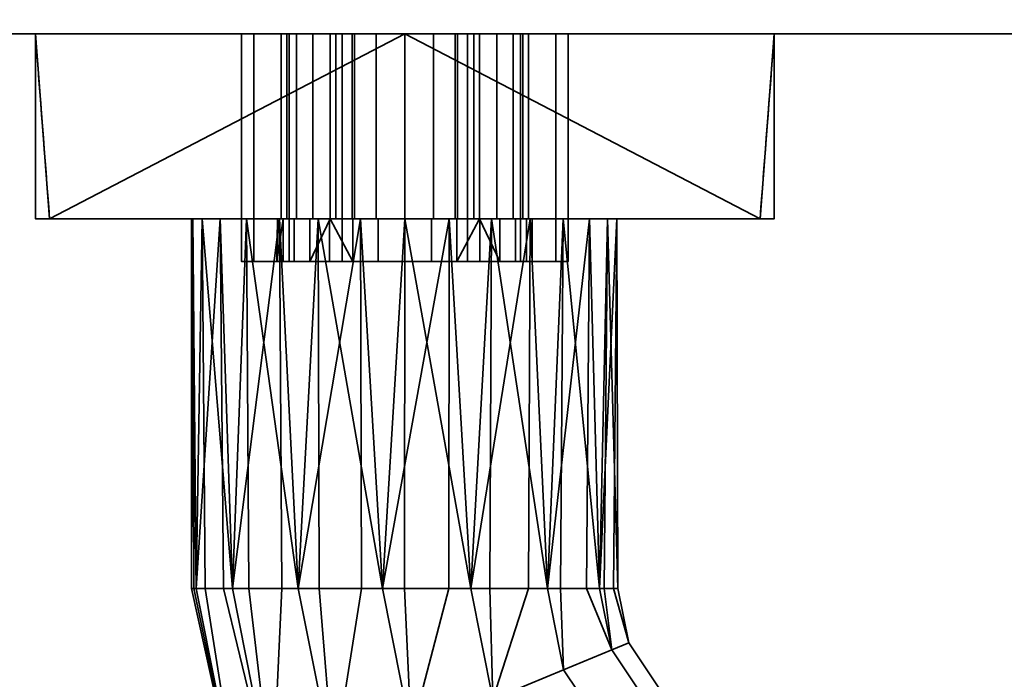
# Model space of a CAD drawing. Header units: millimetres. Extents: x -603 to 3703, y -121 to 193.
# Tile 327 of 656: x 1057 to 1126, y -95 to -49. Entities that reach past the tile are written whole.
import ezdxf

# ---------------------------------------------------------------- set-up
doc = ezdxf.new("R2010")
doc.units = ezdxf.units.MM
doc.layers.add('152', color=7, linetype='Continuous', true_color=0xffffff)

# ---------------------------------------------------------------- blocks, each defined once
blk = doc.blocks.new('UG_SURFACE_061')
at = {"layer": '152', "color": 35, "linetype": 'Continuous', "lineweight": 35}
for points in [[(1984, -50, 2032), (1984, -34, 2032), (1016, -34, 2032), (1016, -50, 2032)], [(1016, -50, 2), (1016, -48), (1984, -48), (1984, -50, 2)], [(1016, -50, 2032), (1058, -50, 1523.5), (1084, -50, 1527)], [(1016, -50, 2032), (1016, -50, 2), (1058, -50, 1385.5), (1058, -50, 1523.5)], [(1016, -50, 2), (1058, -50, 936.5), (1058, -50, 1171.5)], [(1084, -50, 1527), (1110, -50, 1523.5), (1984, -50, 2032), (1016, -50, 2032)], [(1016, -50, 2), (1084, -50, 933), (1058, -50, 936.5)], [(1058, -50, 1171.5), (1058, -50, 1385.5), (1016, -50, 2)], [(1110, -50, 936.5), (1084, -50, 933), (1016, -50, 2), (1984, -50, 2)], [(1058, -50, 1171.5), (1084, -50, 1175), (1084, -50, 1382), (1058, -50, 1385.5)], [(1084, -50, 1527), (1058, -50, 1523.5), (1059, -63, 1522.734)], [(1058, -50, 1523.5), (1058, -50, 1385.5), (1059, -63, 1386.266), (1059, -63, 1522.734)], [(1059, -63, 1386.266), (1058, -50, 1385.5), (1084, -50, 1382)], [(1084, -50, 933), (1084, -63, 933), (1058, -63, 936.5), (1058, -50, 936.5)], [(1058, -50, 936.5), (1058, -63, 936.5), (1058, -63, 1171.5), (1058, -50, 1171.5)], [(1058, -50, 1171.5), (1058, -63, 1171.5), (1084, -63, 1175), (1084, -50, 1175)], [(1059, -63, 1522.734), (1084, -63, 1526), (1084, -50, 1527)], [(1084, -50, 1382), (1084, -63, 1383), (1059, -63, 1386.266)], [(1072.5, -50, 1443.5), (1072.5, -63, 1443.5), (1072.5, -63, 1422.5), (1072.5, -50, 1422.5)], [(1072.5, -50, 1422.5), (1072.5, -63, 1422.5), (1073.375, -63, 1418.099), (1073.375, -50, 1418.099)], [(1073.375, -50, 1447.901), (1073.375, -63, 1447.901), (1072.5, -63, 1443.5), (1072.5, -50, 1443.5)], [(1072.5, -50, 1443.5), (1094.625, -50, 1447.901), (1092.132, -50, 1451.632), (1088.401, -50, 1454.125)], [(1072.5, -50, 1443.5), (1084, -50, 1455), (1079.599, -50, 1454.125)], [(1072.5, -50, 1443.5), (1095.5, -50, 1443.5), (1094.625, -50, 1447.901)], [(1088.401, -50, 1454.125), (1084, -50, 1455), (1072.5, -50, 1443.5)], [(1079.599, -50, 1454.125), (1075.868, -50, 1451.632), (1073.375, -50, 1447.901), (1072.5, -50, 1443.5)], [(1095.5, -50, 1422.5), (1072.5, -50, 1422.5), (1073.375, -50, 1418.099)], [(1072.5, -50, 1443.5), (1072.5, -50, 1422.5), (1095.5, -50, 1422.5), (1095.5, -50, 1443.5)], [(1073.375, -50, 1418.099), (1073.375, -63, 1418.099), (1075.868, -63, 1414.368), (1075.868, -50, 1414.368)], [(1075.868, -50, 1451.632), (1075.868, -63, 1451.632), (1073.375, -63, 1447.901), (1073.375, -50, 1447.901)], [(1095.5, -50, 1422.5), (1073.375, -50, 1418.099), (1075.868, -50, 1414.368), (1079.599, -50, 1411.875)], [(1075.289, -50, 996.174), (1075.289, -63, 996.174), (1076.367, -63, 992.721), (1076.367, -50, 992.721)], [(1075.699, -50, 999.767), (1075.699, -63, 999.767), (1075.289, -63, 996.174), (1075.289, -50, 996.174)], [(1089.25, -50, 990), (1075.289, -50, 996.174), (1076.367, -50, 992.721), (1078.75, -50, 990)], [(1077.527, -50, 1002.888), (1075.699, -50, 999.767), (1075.289, -50, 996.174), (1089.25, -50, 990)], [(1077.527, -50, 1002.888), (1077.527, -63, 1002.888), (1075.699, -63, 999.767), (1075.699, -50, 999.767)], [(1075.868, -50, 1414.368), (1075.868, -63, 1414.368), (1079.599, -63, 1411.875), (1079.599, -50, 1411.875)], [(1079.599, -50, 1454.125), (1079.599, -63, 1454.125), (1075.868, -63, 1451.632), (1075.868, -50, 1451.632)], [(1076.367, -50, 992.721), (1076.367, -63, 992.721), (1078.75, -63, 990), (1078.75, -50, 990)], [(1080.461, -50, 1005.002), (1080.461, -63, 1005.002), (1077.527, -63, 1002.888), (1077.527, -50, 1002.888)], [(1089.25, -50, 990), (1084, -50, 1005.75), (1080.461, -50, 1005.002), (1077.527, -50, 1002.888)], [(1078.75, -50, 977.5), (1078.75, -63, 977.5), (1079.15, -63, 975.491), (1079.15, -50, 975.491)], [(1078.75, -50, 990), (1078.75, -63, 990), (1078.75, -63, 989.69)], [(1078.75, -63, 989.69), (1078.75, -63, 977.5), (1078.75, -50, 977.5), (1078.75, -50, 990)], [(1089.25, -50, 977.5), (1078.75, -50, 977.5), (1079.15, -50, 975.491), (1080.288, -50, 973.788)], [(1089.25, -50, 977.5), (1089.25, -50, 990), (1078.75, -50, 990), (1078.75, -50, 977.5)], [(1079.15, -50, 975.491), (1079.15, -63, 975.491), (1080.288, -63, 973.788), (1080.288, -50, 973.788)], [(1079.599, -50, 1411.875), (1079.599, -63, 1411.875), (1084, -63, 1411), (1084, -50, 1411)], [(1084, -50, 1455), (1084, -63, 1455), (1079.599, -63, 1454.125), (1079.599, -50, 1454.125)], [(1095.5, -50, 1422.5), (1079.599, -50, 1411.875), (1084, -50, 1411), (1088.401, -50, 1411.875)], [(1080.288, -50, 973.788), (1080.288, -63, 973.788), (1081.991, -63, 972.65), (1081.991, -50, 972.65)], [(1087.712, -50, 973.788), (1080.288, -50, 973.788), (1081.991, -50, 972.65)], [(1087.712, -50, 973.788), (1088.85, -50, 975.491), (1089.25, -50, 977.5), (1080.288, -50, 973.788)], [(1084, -50, 1005.75), (1084, -63, 1005.75), (1080.461, -63, 1005.002), (1080.461, -50, 1005.002)], [(1081.991, -50, 972.65), (1081.991, -63, 972.65), (1084, -63, 972.25), (1084, -50, 972.25)], [(1081.991, -50, 972.65), (1084, -50, 972.25), (1086.009, -50, 972.65), (1087.712, -50, 973.788)], [(1110, -50, 1385.5), (1084, -50, 1382), (1084, -50, 1175), (1110, -50, 1171.5)], [(1084, -50, 1527), (1084, -63, 1526), (1109, -63, 1522.734)], [(1109, -63, 1522.734), (1110, -50, 1523.5), (1084, -50, 1527)], [(1084, -50, 1382), (1110, -50, 1385.5), (1109, -63, 1386.266)], [(1109, -63, 1386.266), (1084, -63, 1383), (1084, -50, 1382)], [(1110, -50, 936.5), (1110, -63, 936.5), (1084, -63, 933), (1084, -50, 933)], [(1084, -50, 1175), (1084, -63, 1175), (1110, -63, 1171.5), (1110, -50, 1171.5)], [(1084, -50, 1411), (1084, -63, 1411), (1088.401, -63, 1411.875), (1088.401, -50, 1411.875)], [(1088.401, -50, 1454.125), (1088.401, -63, 1454.125), (1084, -63, 1455), (1084, -50, 1455)], [(1084, -50, 972.25), (1084, -63, 972.25), (1086.009, -63, 972.65), (1086.009, -50, 972.65)], [(1087.539, -50, 1005.002), (1087.539, -63, 1005.002), (1084, -63, 1005.75), (1084, -50, 1005.75)], [(1090.473, -50, 1002.888), (1087.539, -50, 1005.002), (1084, -50, 1005.75), (1089.25, -50, 990)], [(1086.009, -50, 972.65), (1086.009, -63, 972.65), (1087.712, -63, 973.788), (1087.712, -50, 973.788)], [(1090.473, -50, 1002.888), (1090.473, -63, 1002.888), (1087.539, -63, 1005.002), (1087.539, -50, 1005.002)], [(1087.712, -50, 973.788), (1087.712, -63, 973.788), (1088.85, -63, 975.491), (1088.85, -50, 975.491)], [(1088.401, -50, 1411.875), (1088.401, -63, 1411.875), (1092.132, -63, 1414.368), (1092.132, -50, 1414.368)], [(1092.132, -50, 1451.632), (1092.132, -63, 1451.632), (1088.401, -63, 1454.125), (1088.401, -50, 1454.125)], [(1088.401, -50, 1411.875), (1092.132, -50, 1414.368), (1094.625, -50, 1418.099), (1095.5, -50, 1422.5)], [(1088.85, -50, 975.491), (1088.85, -63, 975.491), (1089.25, -63, 977.5), (1089.25, -50, 977.5)], [(1089.25, -50, 990), (1089.25, -50, 977.5), (1089.25, -63, 977.5), (1089.25, -63, 989.69)], [(1089.25, -63, 989.69), (1089.25, -63, 990), (1089.25, -50, 990)], [(1089.25, -50, 990), (1089.25, -63, 990), (1091.632, -63, 992.721), (1091.632, -50, 992.721)], [(1090.473, -50, 1002.888), (1089.25, -50, 990), (1091.632, -50, 992.721)], [(1092.301, -50, 999.767), (1092.301, -63, 999.767), (1090.473, -63, 1002.888), (1090.473, -50, 1002.888)], [(1091.632, -50, 992.721), (1092.711, -50, 996.174), (1092.301, -50, 999.767), (1090.473, -50, 1002.888)], [(1091.632, -50, 992.721), (1091.632, -63, 992.721), (1092.711, -63, 996.174), (1092.711, -50, 996.174)], [(1092.132, -50, 1414.368), (1092.132, -63, 1414.368), (1094.625, -63, 1418.099), (1094.625, -50, 1418.099)], [(1094.625, -50, 1447.901), (1094.625, -63, 1447.901), (1092.132, -63, 1451.632), (1092.132, -50, 1451.632)], [(1092.711, -50, 996.174), (1092.711, -63, 996.174), (1092.301, -63, 999.767), (1092.301, -50, 999.767)], [(1094.625, -50, 1418.099), (1094.625, -63, 1418.099), (1095.5, -63, 1422.5), (1095.5, -50, 1422.5)], [(1095.5, -50, 1443.5), (1095.5, -63, 1443.5), (1094.625, -63, 1447.901), (1094.625, -50, 1447.901)], [(1095.5, -50, 1422.5), (1095.5, -63, 1422.5), (1095.5, -63, 1443.5), (1095.5, -50, 1443.5)], [(1109, -63, 1522.734), (1109, -63, 1386.266), (1110, -50, 1385.5), (1110, -50, 1523.5)], [(1984, -50, 2032), (1110, -50, 1171.5), (1488.742, -50, 1373.5), (1492.359, -50, 1377.517)], [(1110, -50, 1171.5), (1487.071, -50, 1368.359), (1488.742, -50, 1373.5)], [(1110, -50, 936.5), (1494.712, -50, 1355.124), (1490.339, -50, 1358.301)], [(1490.339, -50, 1358.301), (1487.636, -50, 1362.983), (1110, -50, 1171.5), (1110, -50, 936.5)], [(1487.636, -50, 1362.983), (1487.071, -50, 1368.359), (1110, -50, 1171.5)], [(1984, -50, 2032), (1110, -50, 1523.5), (1110, -50, 1385.5)], [(1110, -50, 936.5), (1984, -50, 2), (1500, -50, 1354), (1494.712, -50, 1355.124)], [(1110, -50, 1385.5), (1110, -50, 1171.5), (1984, -50, 2032)], [(1110, -50, 1171.5), (1110, -63, 1171.5), (1110, -63, 936.5), (1110, -50, 936.5)], [(1058, -63, 936.5), (1072.5, -63, 978.5), (1072.5, -63, 999.5)], [(1058, -63, 936.5), (1069.734, -63, 1084.365), (1069, -63, 1089)], [(1058, -63, 936.5), (1073.375, -63, 974.099), (1072.5, -63, 978.5)], [(1069, -63, 1089), (1069.082, -63, 1090.568), (1058, -63, 1171.5), (1058, -63, 936.5)], [(1058, -63, 936.5), (1075.868, -63, 970.368), (1073.375, -63, 974.099)], [(1084, -63, 1175), (1058, -63, 1171.5), (1080.881, -63, 1103.672)], [(1058, -63, 1171.5), (1071.01, -63, 1096.5), (1075.183, -63, 1101.135)], [(1058, -63, 936.5), (1072.853, -63, 1078.963), (1069.734, -63, 1084.365)], [(1058, -63, 936.5), (1079.599, -63, 967.875), (1075.868, -63, 970.368)], [(1075.183, -63, 1101.135), (1080.881, -63, 1103.672), (1058, -63, 1171.5)], [(1058, -63, 936.5), (1077.899, -63, 1075.297), (1072.853, -63, 1078.963)], [(1058, -63, 936.5), (1084, -63, 933), (1084, -63, 967), (1079.599, -63, 967.875)], [(1072.5, -63, 999.5), (1084, -63, 1074), (1077.899, -63, 1075.297), (1058, -63, 936.5)], [(1069.082, -63, 1090.568), (1071.01, -63, 1096.5), (1058, -63, 1171.5)], [(1059, -63, 1522.734), (1059, -63, 1386.266), (1072.5, -63, 1422.5), (1072.5, -63, 1443.5)], [(1084, -63, 1526), (1059, -63, 1522.734), (1079.599, -63, 1454.125), (1084, -63, 1455)], [(1059, -63, 1386.266), (1073.375, -63, 1418.099), (1072.5, -63, 1422.5)], [(1059, -63, 1386.266), (1075.868, -63, 1414.368), (1073.375, -63, 1418.099)], [(1059, -63, 1522.734), (1075.868, -63, 1451.632), (1079.599, -63, 1454.125)], [(1072.5, -63, 1443.5), (1073.375, -63, 1447.901), (1059, -63, 1522.734)], [(1059, -63, 1386.266), (1084, -63, 1383), (1084, -63, 1411), (1079.599, -63, 1411.875)], [(1079.599, -63, 1411.875), (1075.868, -63, 1414.368), (1059, -63, 1386.266)], [(1073.375, -63, 1447.901), (1075.868, -63, 1451.632), (1059, -63, 1522.734)], [(1069, -63, 1089), (1069.734, -63, 1084.365), (1069.328, -89, 1085.881)], [(1069.082, -63, 1090.568), (1069, -63, 1089), (1069, -89, 1089)], [(1069, -89, 1089), (1069.164, -89, 1090.559), (1069.082, -63, 1090.568)], [(1069.328, -89, 1085.881), (1069, -89, 1089), (1069, -63, 1089)], [(1071.01, -63, 1096.5), (1069.082, -63, 1090.568), (1069.328, -89, 1092.119)], [(1069.082, -63, 1090.568), (1069.164, -89, 1090.559), (1069.328, -89, 1092.119)], [(1069.734, -63, 1084.365), (1069.959, -89, 1084.465), (1069.328, -89, 1085.881)], [(1069.328, -89, 1092.119), (1071.234, -89, 1096.4), (1071.01, -63, 1096.5)], [(1069.734, -63, 1084.365), (1072.853, -63, 1078.963), (1071.865, -89, 1080.183)], [(1071.865, -89, 1080.183), (1069.959, -89, 1084.465), (1069.734, -63, 1084.365)], [(1075.183, -63, 1101.135), (1071.01, -63, 1096.5), (1071.865, -89, 1097.817)], [(1071.01, -63, 1096.5), (1071.234, -89, 1096.4), (1071.865, -89, 1097.817)], [(1072.853, -63, 1078.963), (1073.017, -89, 1079.146), (1071.865, -89, 1080.183)], [(1071.865, -89, 1097.817), (1075.348, -89, 1100.953), (1075.183, -63, 1101.135)], [(1084, -63, 1074), (1072.5, -63, 999.5), (1073.375, -63, 1003.901)], [(1073.375, -63, 974.099), (1073.375, -66, 974.099), (1072.5, -66, 978.5), (1072.5, -63, 978.5)], [(1072.5, -63, 978.5), (1072.5, -66, 978.5), (1072.5, -66, 999.5), (1072.5, -63, 999.5)], [(1072.5, -63, 999.5), (1072.5, -66, 999.5), (1073.375, -66, 1003.901), (1073.375, -63, 1003.901)], [(1072.853, -63, 1078.963), (1077.899, -63, 1075.297), (1076.5, -89, 1076.01)], [(1076.5, -89, 1076.01), (1073.017, -89, 1079.146), (1072.853, -63, 1078.963)], [(1073.375, -63, 1003.901), (1075.868, -63, 1007.632), (1084, -63, 1074)], [(1075.868, -63, 970.368), (1075.868, -66, 970.368), (1073.375, -66, 974.099), (1073.375, -63, 974.099)], [(1073.375, -63, 1003.901), (1073.375, -66, 1003.901), (1075.868, -66, 1007.632), (1075.868, -63, 1007.632)], [(1075.441, -63, 994.219), (1075.049, -63, 997.941), (1075, -66, 997)], [(1075.049, -63, 997.941), (1075.049, -66, 997.941), (1075, -66, 997)], [(1075, -66, 997), (1075.441, -66, 994.219), (1075.441, -63, 994.219)], [(1076.206, -63, 1001.5), (1076.206, -66, 1001.5), (1075.049, -66, 997.941), (1075.049, -63, 997.941)], [(1075.049, -63, 997.941), (1075.289, -63, 996.174), (1075.699, -63, 999.767)], [(1075.699, -63, 999.767), (1076.206, -63, 1001.5), (1075.049, -63, 997.941)], [(1075.289, -63, 996.174), (1075.049, -63, 997.941), (1075.441, -63, 994.219)], [(1080.881, -63, 1103.672), (1075.183, -63, 1101.135), (1076.5, -89, 1101.99)], [(1075.183, -63, 1101.135), (1075.348, -89, 1100.953), (1076.5, -89, 1101.99)], [(1075.441, -63, 994.219), (1076.367, -63, 992.721), (1075.289, -63, 996.174)], [(1075.441, -63, 994.219), (1075.441, -66, 994.219), (1077.312, -66, 990.978), (1077.312, -63, 990.978)], [(1076.367, -63, 992.721), (1075.441, -63, 994.219), (1077.312, -63, 990.978)], [(1076.206, -63, 1001.5), (1075.699, -63, 999.767), (1077.527, -63, 1002.888)], [(1075.868, -63, 1007.632), (1079.599, -63, 1010.125), (1084, -63, 1074)], [(1079.599, -63, 967.875), (1079.599, -66, 967.875), (1075.868, -66, 970.368), (1075.868, -63, 970.368)], [(1075.868, -63, 1007.632), (1075.868, -66, 1007.632), (1079.599, -66, 1010.125), (1079.599, -63, 1010.125)], [(1078.71, -63, 1004.281), (1078.71, -66, 1004.281), (1076.206, -66, 1001.5), (1076.206, -63, 1001.5)], [(1077.527, -63, 1002.888), (1078.71, -63, 1004.281), (1076.206, -63, 1001.5)], [(1077.312, -63, 990.978), (1078.75, -63, 989.69), (1078.75, -63, 990), (1076.367, -63, 992.721)], [(1077.899, -63, 1075.297), (1077.975, -89, 1075.53), (1076.5, -89, 1076.01)], [(1076.5, -89, 1101.99), (1080.957, -89, 1103.439), (1080.881, -63, 1103.672)], [(1077.312, -66, 990.978), (1080.339, -66, 988.778), (1078.75, -63, 989.69)], [(1078.75, -63, 989.69), (1077.312, -63, 990.978), (1077.312, -66, 990.978)], [(1078.71, -63, 1004.281), (1077.527, -63, 1002.888), (1080.461, -63, 1005.002)], [(1077.899, -63, 1075.297), (1084, -63, 1074), (1082.432, -89, 1074.082)], [(1082.432, -89, 1074.082), (1077.975, -89, 1075.53), (1077.899, -63, 1075.297)], [(1082.129, -63, 1005.803), (1082.129, -66, 1005.803), (1078.71, -66, 1004.281), (1078.71, -63, 1004.281)], [(1080.461, -63, 1005.002), (1082.129, -63, 1005.803), (1078.71, -63, 1004.281)], [(1080.339, -66, 988.778), (1080.339, -63, 988.778), (1078.75, -63, 989.69)], [(1078.75, -63, 977.5), (1084, -63, 972.25), (1081.991, -63, 972.65), (1080.288, -63, 973.788)], [(1080.288, -63, 973.788), (1079.15, -63, 975.491), (1078.75, -63, 977.5)], [(1078.75, -63, 977.5), (1078.75, -63, 989.69), (1080.339, -63, 988.778)], [(1078.75, -63, 977.5), (1080.339, -63, 988.778), (1084, -63, 988), (1084, -63, 972.25)], [(1084, -63, 1074), (1079.599, -63, 1010.125), (1084, -63, 1011)], [(1084, -63, 967), (1084, -66, 967), (1079.599, -66, 967.875), (1079.599, -63, 967.875)], [(1079.599, -63, 1010.125), (1079.599, -66, 1010.125), (1084, -66, 1011), (1084, -63, 1011)], [(1080.339, -63, 988.778), (1080.339, -66, 988.778), (1084, -66, 988), (1084, -63, 988)], [(1082.129, -63, 1005.803), (1080.461, -63, 1005.002), (1084, -63, 1005.75)], [(1080.881, -63, 1103.672), (1087.119, -63, 1103.672), (1110, -63, 1171.5), (1084, -63, 1175)], [(1087.119, -63, 1103.672), (1080.881, -63, 1103.672), (1082.432, -89, 1103.918)], [(1080.881, -63, 1103.672), (1080.957, -89, 1103.439), (1082.432, -89, 1103.918)], [(1085.871, -63, 1005.803), (1085.871, -66, 1005.803), (1082.129, -66, 1005.803), (1082.129, -63, 1005.803)], [(1085.871, -63, 1005.803), (1082.129, -63, 1005.803), (1084, -63, 1005.75)], [(1084, -63, 1074), (1083.974, -89, 1074.244), (1082.432, -89, 1074.082)], [(1082.432, -89, 1103.918), (1087.093, -89, 1103.428), (1087.119, -63, 1103.672)], [(1088.635, -89, 1074.734), (1083.974, -89, 1074.244), (1084, -63, 1074)], [(1084, -63, 1455), (1088.401, -63, 1454.125), (1109, -63, 1522.734), (1084, -63, 1526)], [(1088.401, -63, 1411.875), (1084, -63, 1411), (1084, -63, 1383), (1109, -63, 1386.266)], [(1084, -63, 1011), (1088.401, -63, 1010.125), (1090.101, -63, 1075.297), (1084, -63, 1074)], [(1088.401, -63, 967.875), (1084, -63, 967), (1084, -63, 933), (1110, -63, 936.5)], [(1088.401, -63, 967.875), (1088.401, -66, 967.875), (1084, -66, 967), (1084, -63, 967)], [(1084, -63, 1011), (1084, -66, 1011), (1088.401, -66, 1010.125), (1088.401, -63, 1010.125)], [(1084, -63, 1074), (1090.101, -63, 1075.297), (1088.635, -89, 1074.734)], [(1084, -63, 988), (1084, -66, 988), (1087.661, -66, 988.778), (1087.661, -63, 988.778)], [(1084, -63, 972.25), (1084, -63, 988), (1087.661, -63, 988.778), (1089.25, -63, 977.5)], [(1087.712, -63, 973.788), (1086.009, -63, 972.65), (1084, -63, 972.25), (1089.25, -63, 977.5)], [(1084, -63, 1005.75), (1087.539, -63, 1005.002), (1085.871, -63, 1005.803)], [(1089.29, -63, 1004.281), (1089.29, -66, 1004.281), (1085.871, -66, 1005.803), (1085.871, -63, 1005.803)], [(1089.29, -63, 1004.281), (1085.871, -63, 1005.803), (1087.539, -63, 1005.002)], [(1087.119, -63, 1103.672), (1087.093, -89, 1103.428), (1088.635, -89, 1103.266)], [(1110, -63, 1171.5), (1087.119, -63, 1103.672), (1092.817, -63, 1101.135)], [(1092.817, -63, 1101.135), (1087.119, -63, 1103.672), (1088.635, -89, 1103.266)], [(1087.539, -63, 1005.002), (1090.473, -63, 1002.888), (1089.29, -63, 1004.281)], [(1089.25, -63, 989.69), (1087.661, -66, 988.778), (1090.688, -66, 990.978)], [(1089.25, -63, 989.69), (1087.661, -63, 988.778), (1087.661, -66, 988.778)], [(1087.661, -63, 988.778), (1089.25, -63, 989.69), (1089.25, -63, 977.5)], [(1089.25, -63, 977.5), (1088.85, -63, 975.491), (1087.712, -63, 973.788)], [(1109, -63, 1386.266), (1092.132, -63, 1414.368), (1088.401, -63, 1411.875)], [(1088.401, -63, 1454.125), (1092.132, -63, 1451.632), (1109, -63, 1522.734)], [(1110, -63, 936.5), (1092.132, -63, 970.368), (1088.401, -63, 967.875)], [(1090.101, -63, 1075.297), (1088.401, -63, 1010.125), (1092.132, -63, 1007.632)], [(1092.132, -63, 970.368), (1092.132, -66, 970.368), (1088.401, -66, 967.875), (1088.401, -63, 967.875)], [(1088.401, -63, 1010.125), (1088.401, -66, 1010.125), (1092.132, -66, 1007.632), (1092.132, -63, 1007.632)], [(1090.101, -63, 1075.297), (1089.978, -89, 1075.51), (1088.635, -89, 1074.734)], [(1088.635, -89, 1103.266), (1092.694, -89, 1100.923), (1092.817, -63, 1101.135)], [(1090.688, -66, 990.978), (1090.688, -63, 990.978), (1089.25, -63, 989.69)], [(1091.632, -63, 992.721), (1089.25, -63, 990), (1089.25, -63, 989.69), (1090.688, -63, 990.978)], [(1091.794, -63, 1001.5), (1091.794, -66, 1001.5), (1089.29, -66, 1004.281), (1089.29, -63, 1004.281)], [(1091.794, -63, 1001.5), (1089.29, -63, 1004.281), (1090.473, -63, 1002.888)], [(1094.037, -89, 1077.853), (1089.978, -89, 1075.51), (1090.101, -63, 1075.297)], [(1110, -63, 936.5), (1090.101, -63, 1075.297), (1094.625, -63, 1003.901), (1095.5, -63, 999.5)], [(1090.101, -63, 1075.297), (1092.132, -63, 1007.632), (1094.625, -63, 1003.901)], [(1110, -63, 936.5), (1095.147, -63, 1078.963), (1090.101, -63, 1075.297)], [(1090.101, -63, 1075.297), (1095.147, -63, 1078.963), (1094.037, -89, 1077.853)], [(1090.473, -63, 1002.888), (1092.301, -63, 999.767), (1091.794, -63, 1001.5)], [(1090.688, -63, 990.978), (1090.688, -66, 990.978), (1092.559, -66, 994.219), (1092.559, -63, 994.219)], [(1090.688, -63, 990.978), (1092.559, -63, 994.219), (1091.632, -63, 992.721)], [(1092.711, -63, 996.174), (1091.632, -63, 992.721), (1092.559, -63, 994.219)], [(1092.951, -63, 997.941), (1092.951, -66, 997.941), (1091.794, -66, 1001.5), (1091.794, -63, 1001.5)], [(1092.951, -63, 997.941), (1091.794, -63, 1001.5), (1092.301, -63, 999.767)], [(1109, -63, 1522.734), (1092.132, -63, 1451.632), (1094.625, -63, 1447.901)], [(1094.625, -63, 1418.099), (1092.132, -63, 1414.368), (1109, -63, 1386.266)], [(1094.625, -63, 974.099), (1092.132, -63, 970.368), (1110, -63, 936.5)], [(1094.625, -63, 974.099), (1094.625, -66, 974.099), (1092.132, -66, 970.368), (1092.132, -63, 970.368)], [(1092.132, -63, 1007.632), (1092.132, -66, 1007.632), (1094.625, -66, 1003.901), (1094.625, -63, 1003.901)], [(1092.301, -63, 999.767), (1092.711, -63, 996.174), (1092.951, -63, 997.941)], [(1092.559, -63, 994.219), (1092.559, -66, 994.219), (1092.951, -66, 997.941), (1092.951, -63, 997.941)], [(1092.559, -63, 994.219), (1092.951, -63, 997.941), (1092.711, -63, 996.174)], [(1092.817, -63, 1101.135), (1092.694, -89, 1100.923), (1094.037, -89, 1100.147)], [(1092.817, -63, 1101.135), (1096.99, -63, 1096.5), (1110, -63, 1171.5)], [(1096.99, -63, 1096.5), (1092.817, -63, 1101.135), (1094.037, -89, 1100.147)], [(1095.147, -63, 1078.963), (1094.948, -89, 1079.107), (1094.037, -89, 1077.853)], [(1094.037, -89, 1100.147), (1096.792, -89, 1096.356), (1096.99, -63, 1096.5)], [(1109, -63, 1522.734), (1094.625, -63, 1447.901), (1095.5, -63, 1443.5)], [(1095.5, -63, 1422.5), (1094.625, -63, 1418.099), (1109, -63, 1386.266)], [(1095.5, -63, 978.5), (1094.625, -63, 974.099), (1110, -63, 936.5)], [(1095.5, -63, 978.5), (1095.5, -66, 978.5), (1094.625, -66, 974.099), (1094.625, -63, 974.099)], [(1094.625, -63, 1003.901), (1094.625, -66, 1003.901), (1095.5, -66, 999.5), (1095.5, -63, 999.5)], [(1097.703, -89, 1082.899), (1094.948, -89, 1079.107), (1095.147, -63, 1078.963)], [(1098.266, -63, 1084.365), (1095.147, -63, 1078.963), (1110, -63, 936.5)], [(1095.147, -63, 1078.963), (1098.266, -63, 1084.365), (1097.703, -89, 1082.899)], [(1095.5, -63, 1443.5), (1095.5, -63, 1422.5), (1109, -63, 1386.266), (1109, -63, 1522.734)], [(1095.5, -63, 999.5), (1095.5, -63, 978.5), (1110, -63, 936.5)], [(1095.5, -63, 999.5), (1095.5, -66, 999.5), (1095.5, -66, 978.5), (1095.5, -63, 978.5)], [(1096.99, -63, 1096.5), (1096.792, -89, 1096.356), (1097.703, -89, 1095.101)], [(1110, -63, 1171.5), (1096.99, -63, 1096.5), (1098.918, -63, 1090.568)], [(1098.918, -63, 1090.568), (1096.99, -63, 1096.5), (1097.703, -89, 1095.101)], [(1098.266, -63, 1084.365), (1098.026, -89, 1084.416), (1097.703, -89, 1082.899)], [(1097.703, -89, 1095.101), (1098.678, -89, 1090.517), (1098.918, -63, 1090.568)], [(1099, -89, 1089), (1098.026, -89, 1084.416), (1098.266, -63, 1084.365)], [(1098.918, -63, 1090.568), (1098.266, -63, 1084.365), (1110, -63, 936.5), (1110, -63, 1171.5)], [(1098.266, -63, 1084.365), (1098.918, -63, 1090.568), (1099, -89, 1089)], [(1098.918, -63, 1090.568), (1098.678, -89, 1090.517), (1099, -89, 1089)], [(1072.5, -66, 999.5), (1072.5, -66, 978.5), (1075.441, -66, 994.219), (1075, -66, 997)], [(1075, -66, 997), (1075.049, -66, 997.941), (1072.5, -66, 999.5)], [(1072.5, -66, 978.5), (1077.312, -66, 990.978), (1075.441, -66, 994.219)], [(1080.339, -66, 988.778), (1077.312, -66, 990.978), (1072.5, -66, 978.5), (1073.375, -66, 974.099)], [(1075.049, -66, 997.941), (1076.206, -66, 1001.5), (1073.375, -66, 1003.901), (1072.5, -66, 999.5)], [(1075.868, -66, 1007.632), (1073.375, -66, 1003.901), (1076.206, -66, 1001.5), (1078.71, -66, 1004.281)], [(1084, -66, 988), (1080.339, -66, 988.778), (1073.375, -66, 974.099), (1075.868, -66, 970.368)], [(1078.71, -66, 1004.281), (1082.129, -66, 1005.803), (1079.599, -66, 1010.125), (1075.868, -66, 1007.632)], [(1075.868, -66, 970.368), (1079.599, -66, 967.875), (1084, -66, 967), (1084, -66, 988)], [(1084, -66, 1011), (1079.599, -66, 1010.125), (1082.129, -66, 1005.803)], [(1082.129, -66, 1005.803), (1085.871, -66, 1005.803), (1088.401, -66, 1010.125), (1084, -66, 1011)], [(1084, -66, 988), (1088.401, -66, 967.875), (1092.132, -66, 970.368)], [(1084, -66, 988), (1084, -66, 967), (1088.401, -66, 967.875)], [(1092.132, -66, 970.368), (1094.625, -66, 974.099), (1087.661, -66, 988.778), (1084, -66, 988)], [(1092.132, -66, 1007.632), (1088.401, -66, 1010.125), (1085.871, -66, 1005.803), (1089.29, -66, 1004.281)], [(1094.625, -66, 974.099), (1095.5, -66, 978.5), (1090.688, -66, 990.978), (1087.661, -66, 988.778)], [(1089.29, -66, 1004.281), (1091.794, -66, 1001.5), (1094.625, -66, 1003.901), (1092.132, -66, 1007.632)], [(1092.559, -66, 994.219), (1090.688, -66, 990.978), (1095.5, -66, 978.5)], [(1095.5, -66, 999.5), (1094.625, -66, 1003.901), (1091.794, -66, 1001.5), (1092.951, -66, 997.941)], [(1095.5, -66, 978.5), (1095.5, -66, 999.5), (1092.951, -66, 997.941), (1092.559, -66, 994.219)], [(1072.348, -104.182, 1085.881), (1072.348, -104.182, 1092.119), (1069, -89, 1089)], [(1072.348, -104.182, 1092.119), (1069.164, -89, 1090.559), (1069, -89, 1089)], [(1069, -89, 1089), (1069.328, -89, 1085.881), (1072.348, -104.182, 1085.881)], [(1072.348, -104.182, 1092.119), (1069.328, -89, 1092.119), (1069.164, -89, 1090.559)], [(1072.348, -104.182, 1085.881), (1069.328, -89, 1085.881), (1069.959, -89, 1084.465)], [(1071.234, -89, 1096.4), (1069.328, -89, 1092.119), (1072.348, -104.182, 1092.119), (1074.692, -103.211, 1097.817)], [(1069.959, -89, 1084.465), (1071.865, -89, 1080.183), (1074.692, -103.211, 1080.183), (1072.348, -104.182, 1085.881)], [(1074.692, -103.211, 1097.817), (1071.865, -89, 1097.817), (1071.234, -89, 1096.4)], [(1074.692, -103.211, 1080.183), (1071.865, -89, 1080.183), (1073.017, -89, 1079.146)], [(1075.348, -89, 1100.953), (1071.865, -89, 1097.817), (1074.692, -103.211, 1097.817)], [(1073.017, -89, 1079.146), (1076.5, -89, 1076.01), (1078.974, -101.437, 1076.01), (1074.692, -103.211, 1080.183)], [(1074.692, -103.211, 1097.817), (1078.974, -101.437, 1101.99), (1076.5, -89, 1101.99), (1075.348, -89, 1100.953)], [(1078.974, -101.437, 1076.01), (1076.5, -89, 1076.01), (1077.975, -89, 1075.53)], [(1080.957, -89, 1103.439), (1076.5, -89, 1101.99), (1078.974, -101.437, 1101.99)], [(1077.975, -89, 1075.53), (1082.432, -89, 1074.082), (1084.454, -99.167, 1074.082), (1078.974, -101.437, 1076.01)], [(1078.974, -101.437, 1101.99), (1084.454, -99.167, 1103.918), (1082.432, -89, 1103.918), (1080.957, -89, 1103.439)], [(1084.454, -99.167, 1074.082), (1082.432, -89, 1074.082), (1083.974, -89, 1074.244)], [(1087.093, -89, 1103.428), (1082.432, -89, 1103.918), (1084.454, -99.167, 1103.918)], [(1083.974, -89, 1074.244), (1088.635, -89, 1074.734), (1090.185, -96.793, 1074.734), (1084.454, -99.167, 1074.082)], [(1084.454, -99.167, 1103.918), (1090.185, -96.793, 1103.266), (1088.635, -89, 1103.266), (1087.093, -89, 1103.428)], [(1090.185, -96.793, 1074.734), (1088.635, -89, 1074.734), (1089.978, -89, 1075.51)], [(1092.694, -89, 1100.923), (1088.635, -89, 1103.266), (1090.185, -96.793, 1103.266)], [(1089.978, -89, 1075.51), (1094.037, -89, 1077.853), (1095.176, -94.726, 1077.853), (1090.185, -96.793, 1074.734)], [(1090.185, -96.793, 1103.266), (1095.176, -94.726, 1100.147), (1094.037, -89, 1100.147), (1092.694, -89, 1100.923)], [(1095.176, -94.726, 1077.853), (1094.037, -89, 1077.853), (1094.948, -89, 1079.107)], [(1096.792, -89, 1096.356), (1094.037, -89, 1100.147), (1095.176, -94.726, 1100.147), (1098.563, -93.323, 1095.101)], [(1094.948, -89, 1079.107), (1097.703, -89, 1082.899), (1098.563, -93.323, 1082.899), (1095.176, -94.726, 1077.853)], [(1098.563, -93.323, 1095.101), (1097.703, -89, 1095.101), (1096.792, -89, 1096.356)], [(1098.563, -93.323, 1082.899), (1097.703, -89, 1082.899), (1098.026, -89, 1084.416)], [(1098.678, -89, 1090.517), (1097.703, -89, 1095.101), (1098.563, -93.323, 1095.101), (1099.761, -92.827, 1089)], [(1098.026, -89, 1084.416), (1099, -89, 1089), (1099.761, -92.827, 1089), (1098.563, -93.323, 1082.899)], [(1099.761, -92.827, 1089), (1099, -89, 1089), (1098.678, -89, 1090.517)], [(1099.761, -92.827, 1089), (1101.929, -96.071, 1089), (1101.012, -96.988, 1082.899), (1098.563, -93.323, 1082.899)], [(1098.563, -93.323, 1095.101), (1101.012, -96.988, 1095.101), (1101.929, -96.071, 1089), (1099.761, -92.827, 1089)], [(1098.563, -93.323, 1082.899), (1101.012, -96.988, 1082.899), (1098.42, -99.58, 1077.853), (1095.176, -94.726, 1077.853)], [(1095.176, -94.726, 1100.147), (1098.42, -99.58, 1100.147), (1101.012, -96.988, 1095.101), (1098.563, -93.323, 1095.101)], [(1095.176, -94.726, 1077.853), (1098.42, -99.58, 1077.853), (1094.6, -103.4, 1074.734), (1090.185, -96.793, 1074.734)], [(1090.185, -96.793, 1103.266), (1094.6, -103.4, 1103.266), (1098.42, -99.58, 1100.147), (1095.176, -94.726, 1100.147)]]:
    blk.add_3dface(points, dxfattribs=at)

msp = doc.modelspace()

# ---------------------------------------------------------------- linework, layer by layer
at = {"layer": '152', "color": 35, "linetype": 'Continuous', "lineweight": 35}
for p, q in [((1984, -50, 2032), (1016, -50, 2032)), ((1984, -50, 2), (1016, -50, 2)), ((1984, -50, 2), (1016, -50, 2)), ((1058, -50, 1171.5), (1058, -63, 1171.5)), ((1058, -50, 936.5), (1058, -63, 936.5)), ((1058, -50, 1171.5), (1058, -50, 936.5)), ((1058, -50, 1523.5), (1058, -50, 1385.5)), ((1072.5, -50, 1422.5), (1072.5, -63, 1422.5)), ((1072.5, -50, 1443.5), (1072.5, -63, 1443.5)), ((1072.5, -50, 1422.5), (1072.5, -50, 1443.5)), ((1078.75, -63, 990), (1078.75, -50, 990)), ((1078.75, -63, 977.5), (1078.75, -50, 977.5)), ((1078.75, -50, 990), (1078.75, -50, 977.5)), ((1089.25, -63, 977.5), (1089.25, -50, 977.5)), ((1089.25, -63, 990), (1089.25, -50, 990)), ((1089.25, -50, 977.5), (1089.25, -50, 990)), ((1095.5, -50, 1422.5), (1095.5, -63, 1422.5)), ((1095.5, -50, 1443.5), (1095.5, -63, 1443.5)), ((1095.5, -50, 1443.5), (1095.5, -50, 1422.5)), ((1110, -50, 936.5), (1110, -63, 936.5)), ((1110, -50, 1171.5), (1110, -63, 1171.5)), ((1110, -50, 1385.5), (1110, -50, 1523.5)), ((1110, -50, 936.5), (1110, -50, 1171.5)), ((1058, -63, 1171.5), (1058, -63, 936.5)), ((1059, -63, 1522.734), (1059, -63, 1386.266)), ((1072.5, -63, 1422.5), (1072.5, -63, 1443.5)), ((1072.5, -66, 978.5), (1072.5, -63, 978.5)), ((1072.5, -66, 999.5), (1072.5, -63, 999.5)), ((1072.5, -63, 978.5), (1072.5, -63, 999.5)), ((1078.75, -63, 990), (1078.75, -63, 989.69)), ((1078.75, -63, 989.69), (1078.75, -63, 977.5)), ((1089.25, -63, 989.69), (1089.25, -63, 990)), ((1089.25, -63, 977.5), (1089.25, -63, 989.69)), ((1095.5, -63, 1443.5), (1095.5, -63, 1422.5)), ((1095.5, -66, 978.5), (1095.5, -63, 978.5)), ((1095.5, -66, 999.5), (1095.5, -63, 999.5)), ((1095.5, -63, 999.5), (1095.5, -63, 978.5)), ((1109, -63, 1386.266), (1109, -63, 1522.734)), ((1110, -63, 936.5), (1110, -63, 1171.5)), ((1072.5, -66, 978.5), (1072.5, -66, 999.5)), ((1095.5, -66, 999.5), (1095.5, -66, 978.5))]:
    msp.add_line(p, q, dxfattribs=at)
at = {"layer": '152', "color": 35, "linetype": 'Continuous', "lineweight": 35, "extrusion": (0, 1, 0)}
msp.add_circle((-1084, 1089, -63), 15, dxfattribs=at)
at = {"layer": '152', "color": 35, "linetype": 'Continuous', "lineweight": 35, "extrusion": (0, -1, 0)}
for centre, radius in [((1084, 997, 66), 9), ((1084, 1089, 89), 15)]:
    msp.add_circle(centre, radius, dxfattribs=at)
for centre, radius, start, end in [((1084, 1031.321, 50), 98.321, 254.66639, 285.33361), ((1084, 1480.321, 50), 98.321, 254.66639, 285.33361), ((1084, 1076.679, 50), 98.321, 74.66639, 105.33361), ((1084, 1428.679, 50), 98.321, 74.66639, 105.33361), ((1084, 997, 50), 8.75, 306.8699, 233.1301), ((1084, 977.5, 50), 5.25, 180, 0), ((1084, 1076.679, 63), 98.321, 74.66639, 105.33361), ((1084, 1031.321, 63), 98.321, 254.66639, 285.33361), ((1084, 1480.321, 63), 97.321, 255.11494, 284.88506), ((1084, 1428.679, 63), 97.321, 75.11494, 104.88506), ((1084, 997, 63), 9, 305.68533, 234.31467), ((1084, 997, 63), 8.75, 306.8699, 233.1301), ((1084, 997, 63), 9, 234.31467, 305.68533), ((1084, 977.5, 63), 5.25, 180, 0)]:
    msp.add_arc(centre, radius, start, end, dxfattribs=at)
at = {"layer": '152', "color": 35, "linetype": 'Continuous', "lineweight": 35, "extrusion": (0, 1, 0)}
for centre, start, end in [((-1084, 1422.5, -50), 180, 0), ((-1084, 1443.5, -50), 0, 180), ((-1084, 1422.5, -63), 180, 0), ((-1084, 1443.5, -63), 0, 180), ((-1084, 999.5, -63), 0, 180), ((-1084, 978.5, -63), 180, 0), ((-1084, 978.5, -66), 180, 0), ((-1084, 999.5, -66), 0, 180)]:
    msp.add_arc(centre, 11.5, start, end, dxfattribs=at)
at = {"layer": '152', "color": 35, "linetype": 'Continuous', "lineweight": 35}
for points in [[(1059, -63, 1386.266), (1058.667, -58.667, 1386.01), (1058.333, -54.333, 1385.754), (1058, -50, 1385.5)], [(1059, -63, 1522.734), (1058.667, -58.667, 1522.99), (1058.333, -54.333, 1523.246), (1058, -50, 1523.5)], [(1110, -50, 1385.5), (1109.667, -54.333, 1385.754), (1109.333, -58.667, 1386.01), (1109, -63, 1386.266)], [(1110, -50, 1523.5), (1109.667, -54.333, 1523.246), (1109.333, -58.667, 1522.99), (1109, -63, 1522.734)]]:
    msp.add_open_spline(points, degree=3, dxfattribs=at)

# ---------------------------------------------------------------- block references
msp.add_blockref('UG_SURFACE_061', (0, 0), dxfattribs=at)

doc.saveas('drawing.dxf')
